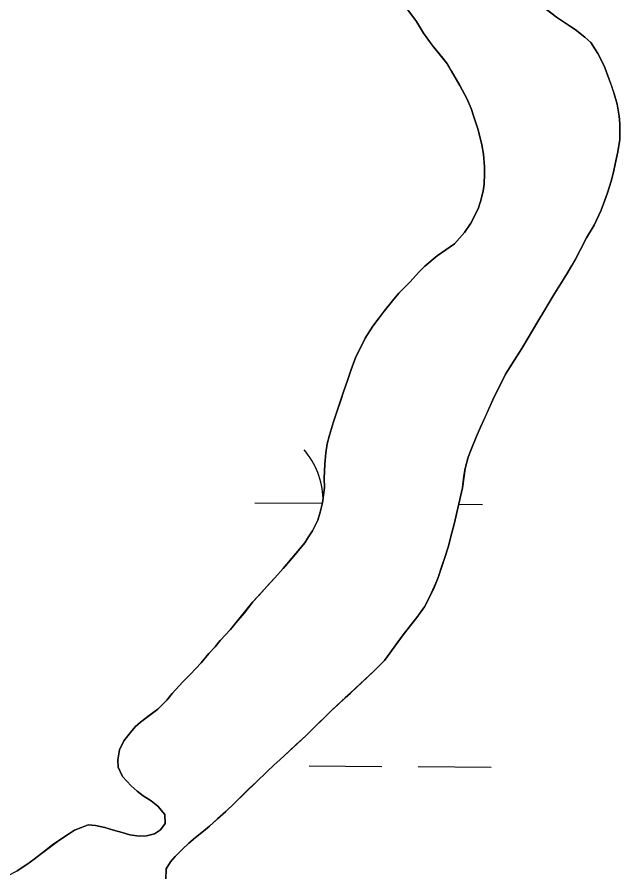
# Model space of a CAD drawing. Extents: x 3172231 to 3210228, y 940198 to 965780.
# Drawn here: x 3204642.2 to 3204907.1, y 948319.7 to 948695.4 of the extents above; entities that cross this region are included whole.
import ezdxf

# ---------------------------------------------------------------- set-up
doc = ezdxf.new("R2010")
doc.units = 0
for name, color, linetype in [('V-SITE-VEGE', 7, 'Continuous'), ('V-TOPO-SHOR', 7, 'Continuous'), ('V-WETL-SWMP', 7, 'Continuous')]:
    doc.layers.add(name, color=color, linetype=linetype)

msp = doc.modelspace()

# ---------------------------------------------------------------- linework, layer by layer
at = {"layer": 'V-SITE-VEGE'}
for p, q in [((3204868.523, 948703.713), (3204879.289, 948695.381)), ((3204817.702, 948693.387), (3204813.51, 948699.15)), ((3204820.717, 948688.303), (3204817.702, 948693.387)), ((3204879.289, 948695.381), (3204887.369, 948689.936)), ((3204887.369, 948689.936), (3204891.743, 948686.536)), ((3204824.573, 948683.048), (3204820.717, 948688.303)), ((3204891.743, 948686.536), (3204894.264, 948684.158)), ((3204831.284, 948674.74), (3204824.573, 948683.048)), ((3204894.264, 948684.158), (3204897.449, 948679.413)), ((3204897.449, 948679.413), (3204900.124, 948673.994)), ((3204836.812, 948665.253), (3204831.284, 948674.74)), ((3204900.124, 948673.994), (3204902.29, 948668.411)), ((3204902.29, 948668.411), (3204904.621, 948661.643)), ((3204839.822, 948659.664), (3204836.812, 948665.253)), ((3204841.657, 948655.263), (3204839.822, 948659.664)), ((3204904.621, 948661.643), (3204905.948, 948657.078)), ((3204905.948, 948657.078), (3204906.765, 948651.837)), ((3204842.823, 948651.542), (3204841.657, 948655.263)), ((3204844.819, 948645.789), (3204842.823, 948651.542)), ((3204906.765, 948651.837), (3204907.087, 948648.458)), ((3204907.087, 948648.458), (3204907.052, 948641.533)), ((3204846.474, 948639.194), (3204844.819, 948645.789)), ((3204907.052, 948641.533), (3204906.18, 948636.135)), ((3204847.13, 948635.137), (3204846.474, 948639.194)), ((3204847.607, 948629.563), (3204847.13, 948635.137)), ((3204906.18, 948636.135), (3204904.105, 948626.685)), ((3204847.592, 948626.521), (3204847.607, 948629.563)), ((3204847.4, 948621.963), (3204847.592, 948626.521)), ((3204904.105, 948626.685), (3204903.245, 948623.312)), ((3204847.046, 948618.925), (3204847.4, 948621.963)), ((3204903.245, 948623.312), (3204901.696, 948618.086)), ((3204845.841, 948614.371), (3204847.046, 948618.925)), ((3204901.696, 948618.086), (3204900.496, 948614.883)), ((3204844.811, 948611.168), (3204845.841, 948614.371)), ((3204900.496, 948614.883), (3204898.786, 948610.5)), ((3204841.569, 948604.766), (3204844.811, 948611.168)), ((3204898.786, 948610.5), (3204895.712, 948603.93)), ((3204838.847, 948600.727), (3204841.569, 948604.766)), ((3204895.712, 948603.93), (3204892.474, 948598.372)), ((3204834.43, 948595.683), (3204838.847, 948600.727)), ((3204826.803, 948590.487), (3204834.43, 948595.683)), ((3204892.474, 948598.372), (3204889.746, 948593.319)), ((3204889.746, 948593.319), (3204887.7, 948589.277)), ((3204821.376, 948585.953), (3204826.803, 948590.487)), ((3204887.7, 948589.277), (3204884.121, 948583.044)), ((3204818.828, 948583.434), (3204821.376, 948585.953)), ((3204814.753, 948578.893), (3204818.828, 948583.434)), ((3204884.121, 948583.044), (3204877.821, 948572.942)), ((3204809.999, 948574.021), (3204814.753, 948578.893)), ((3204807.112, 948570.656), (3204809.999, 948574.021)), ((3204877.821, 948572.942), (3204871.005, 948561.663)), ((3204798.44, 948559.556), (3204807.112, 948570.656)), ((3204871.005, 948561.663), (3204864.021, 948549.707)), ((3204795.205, 948554.334), (3204798.44, 948559.556)), ((3204791.111, 948546.08), (3204795.205, 948554.334)), ((3204864.021, 948549.707), (3204856.87, 948538.429)), ((3204785.626, 948530.741), (3204791.111, 948546.08)), ((3204856.87, 948538.429), (3204851.24, 948527.142)), ((3204781.17, 948517.588), (3204785.626, 948530.741)), ((3204851.24, 948527.142), (3204845.776, 948515.182)), ((3204778.417, 948507.807), (3204781.17, 948517.588)), ((3204845.776, 948515.182), (3204843.894, 948510.795)), ((3204843.894, 948510.795), (3204841.672, 948505.405)), ((3204777.891, 948503.926), (3204778.417, 948507.807)), ((3204841.672, 948505.405), (3204840.469, 948502.032)), ((3204777.358, 948498.861), (3204777.891, 948503.926)), ((3204840.469, 948502.032), (3204839.095, 948496.973)), ((3204777.158, 948492.783), (3204777.358, 948498.861)), ((3204839.095, 948496.973), (3204837.871, 948488.533)), ((3204777.305, 948488.728), (3204777.158, 948492.783)), ((3204776.426, 948481.978), (3204777.305, 948488.728)), ((3204837.871, 948488.533), (3204834.233, 948472.6)), ((3204775.392, 948477.761), (3204776.426, 948481.978)), ((3204774.362, 948474.388), (3204775.392, 948477.761)), ((3204771.974, 948469.671), (3204774.362, 948474.388)), ((3204834.233, 948472.6), (3204832.785, 948467.205)), ((3204768.568, 948464.283), (3204771.974, 948469.671)), ((3204759.051, 948453.017), (3204768.568, 948464.283)), ((3204832.785, 948467.205), (3204831.749, 948462.821)), ((3204831.749, 948462.821), (3204827.289, 948449.163)), ((3204755.486, 948448.982), (3204759.051, 948453.017)), ((3204745.805, 948438.39), (3204755.486, 948448.982)), ((3204827.289, 948449.163), (3204823.016, 948439.557)), ((3204735.948, 948426.282), (3204745.805, 948438.39)), ((3204823.016, 948439.557), (3204821.142, 948436.189)), ((3204821.142, 948436.189), (3204817.909, 948431.476)), ((3204817.909, 948431.476), (3204811.791, 948423.909)), ((3204731.362, 948421.406), (3204735.948, 948426.282)), ((3204811.791, 948423.909), (3204803.626, 948412.634)), ((3204726.435, 948415.69), (3204729.152, 948418.715)), ((3204729.152, 948418.715), (3204731.362, 948421.406)), ((3204723.035, 948411.653), (3204726.435, 948415.69)), ((3204718.452, 948406.611), (3204723.035, 948411.653)), ((3204803.626, 948412.634), (3204799.043, 948408.094)), ((3204799.043, 948408.094), (3204780.545, 948390.797)), ((3204715.056, 948403.251), (3204718.452, 948406.611)), ((3204710.301, 948398.208), (3204715.056, 948403.251)), ((3204707.921, 948395.179), (3204710.301, 948398.208)), ((3204704.017, 948391.317), (3204707.921, 948395.179)), ((3204696.389, 948385.609), (3204704.017, 948391.317)), ((3204780.545, 948390.797), (3204769.005, 948379.539)), ((3204694.013, 948383.43), (3204696.389, 948385.609)), ((3204689.083, 948377.374), (3204691.973, 948381.075)), ((3204691.973, 948381.075), (3204694.013, 948383.43)), ((3204687.205, 948373.329), (3204689.083, 948377.374)), ((3204769.005, 948379.539), (3204757.634, 948368.957)), ((3204686.505, 948368.942), (3204687.205, 948373.329)), ((3204686.661, 948365.733), (3204686.505, 948368.942)), ((3204755.09, 948366.776), (3204751.867, 948363.751)), ((3204757.634, 948368.957), (3204755.09, 948366.776)), ((3204688.498, 948361.67), (3204686.661, 948365.733)), ((3204751.867, 948363.751), (3204737.777, 948349.976)), ((3204692.36, 948357.597), (3204688.498, 948361.67)), ((3204694.881, 948355.221), (3204692.36, 948357.597)), ((3204697.574, 948353.179), (3204694.881, 948355.221)), ((3204701.109, 948350.965), (3204697.574, 948353.179)), ((3204703.968, 948348.587), (3204701.109, 948350.965)), ((3204707.159, 948345.026), (3204703.968, 948348.587)), ((3204737.777, 948349.976), (3204733.873, 948346.275)), ((3204707.306, 948340.971), (3204707.159, 948345.026)), ((3204733.873, 948346.275), (3204726.748, 948339.898)), ((3204667.436, 948338.132), (3204673.359, 948340.467)), ((3204673.359, 948340.467), (3204676.566, 948340.113)), ((3204676.566, 948340.113), (3204680.783, 948339.246)), ((3204705.267, 948338.278), (3204707.306, 948340.971)), ((3204726.748, 948339.898), (3204717.589, 948332.345)), ((3204660.487, 948333.608), (3204664.722, 948336.289)), ((3204664.722, 948336.289), (3204667.436, 948338.132)), ((3204680.783, 948339.246), (3204684.492, 948338.048)), ((3204684.492, 948338.048), (3204688.371, 948337.012)), ((3204688.371, 948337.012), (3204691.744, 948335.982)), ((3204699.004, 948335.607), (3204702.555, 948336.435)), ((3204702.555, 948336.435), (3204705.267, 948338.278)), ((3204646.415, 948323.041), (3204660.487, 948333.608)), ((3204691.744, 948335.982), (3204695.795, 948335.456)), ((3204695.795, 948335.456), (3204699.004, 948335.607)), ((3204717.589, 948332.345), (3204714.706, 948329.656)), ((3204714.706, 948329.656), (3204711.648, 948326.463)), ((3204711.648, 948326.463), (3204709.61, 948324.11)), ((3204642.178, 948320.192), (3204646.415, 948323.041)), ((3204707.737, 948321.081), (3204707.542, 948316.35)), ((3204709.61, 948324.11), (3204707.737, 948321.081))]:
    msp.add_line(p, q, dxfattribs=at)
at = {"layer": 'V-TOPO-SHOR'}
for points in [[(3204755.486, 948448.982), (3204759.051, 948453.017), (3204761.091, 948455.37), (3204763.641, 948458.397), (3204766.528, 948461.93), (3204768.568, 948464.283), (3204770.27, 948466.978), (3204771.972, 948469.671), (3204774.362, 948474.388), (3204775.392, 948477.761), (3204776.426, 948481.978), (3204777.305, 948488.73), (3204777.158, 948492.783), (3204777.358, 948498.861), (3204777.891, 948503.926), (3204778.417, 948507.807), (3204779.449, 948511.686), (3204781.17, 948517.588), (3204782.54, 948521.467), (3204784.426, 948527.03), (3204785.626, 948530.741), (3204787.34, 948535.629), (3204788.882, 948540.012), (3204791.111, 948546.08), (3204793.329, 948550.629), (3204795.205, 948554.336), (3204798.44, 948559.556), (3204801.33, 948563.255), (3204803.542, 948566.116), (3204807.112, 948570.656), (3204809.999, 948574.021), (3204814.753, 948578.893), (3204818.828, 948583.434), (3204821.376, 948585.953), (3204826.803, 948590.487), (3204834.43, 948595.683), (3204838.847, 948600.727), (3204841.569, 948604.766), (3204844.811, 948611.168), (3204845.841, 948614.371), (3204847.046, 948618.925), (3204847.4, 948621.963), (3204847.592, 948626.521), (3204847.607, 948629.563), (3204847.13, 948635.137), (3204846.474, 948639.194), (3204844.819, 948645.789), (3204842.823, 948651.542), (3204841.657, 948655.263), (3204839.822, 948659.664), (3204836.812, 948665.253), (3204833.129, 948671.688), (3204831.286, 948674.74), (3204829.273, 948677.281), (3204824.573, 948683.048), (3204820.717, 948688.303), (3204817.702, 948693.387), (3204813.51, 948699.15)], [(3204834.233, 948472.6), (3204837.871, 948488.533), (3204838.571, 948493.596), (3204839.095, 948496.973), (3204840.472, 948502.032), (3204841.672, 948505.405), (3204843.894, 948510.797), (3204845.776, 948515.18), (3204847.994, 948519.896), (3204851.24, 948527.142), (3204853.46, 948531.691), (3204856.872, 948538.429), (3204859.596, 948542.805), (3204864.021, 948549.707), (3204866.747, 948554.424), (3204871.007, 948561.663), (3204873.903, 948566.378), (3204877.821, 948572.944), (3204881.737, 948579.174), (3204884.121, 948583.044), (3204885.994, 948586.245), (3204887.7, 948589.277), (3204889.746, 948593.319), (3204892.474, 948598.372), (3204895.712, 948603.93), (3204898.786, 948610.5), (3204900.496, 948614.883), (3204901.696, 948618.086), (3204903.243, 948623.312), (3204904.105, 948626.685), (3204905.315, 948632.254), (3204906.18, 948636.133), (3204907.052, 948641.533), (3204907.087, 948648.458), (3204906.765, 948651.837), (3204905.948, 948657.078), (3204904.621, 948661.643), (3204903.622, 948664.52), (3204902.29, 948668.411), (3204900.124, 948673.994), (3204897.449, 948679.413), (3204894.264, 948684.158), (3204891.743, 948686.536), (3204887.369, 948689.936), (3204882.488, 948693.17), (3204879.289, 948695.381), (3204875.085, 948698.611)], [(3204834.233, 948472.6), (3204832.785, 948467.205), (3204831.749, 948462.821), (3204830.033, 948457.424), (3204829.005, 948454.557), (3204827.289, 948449.163), (3204825.408, 948444.782), (3204823.016, 948439.557), (3204821.142, 948436.189), (3204817.909, 948431.476), (3204815.531, 948428.617), (3204811.791, 948423.909), (3204809.409, 948420.542), (3204806.008, 948415.831), (3204803.626, 948412.634), (3204799.043, 948408.096), (3204795.819, 948405.073), (3204791.406, 948400.875), (3204788.692, 948398.354), (3204786.316, 948396.171), (3204782.923, 948392.98), (3204780.545, 948390.797), (3204777.321, 948387.604), (3204774.946, 948385.421), (3204771.55, 948382.06), (3204769.005, 948379.539), (3204764.761, 948375.676), (3204761.877, 948372.989), (3204757.634, 948368.957), (3204755.09, 948366.776), (3204751.867, 948363.751), (3204747.451, 948359.382), (3204744.228, 948356.36), (3204741.85, 948354.006), (3204737.777, 948349.974), (3204733.873, 948346.277), (3204730.312, 948343.088), (3204726.748, 948339.898), (3204724.035, 948337.715), (3204720.641, 948334.862), (3204717.589, 948332.345), (3204714.706, 948329.656), (3204711.648, 948326.463), (3204709.61, 948324.11), (3204707.737, 948321.079), (3204707.542, 948316.35)], [(3204638.285, 948318.185), (3204642.178, 948320.192), (3204646.415, 948323.041), (3204649.637, 948325.388), (3204654.214, 948328.912), (3204657.774, 948331.595), (3204660.487, 948333.608), (3204664.722, 948336.289), (3204667.436, 948338.132), (3204670.481, 948339.3), (3204673.359, 948340.467), (3204676.566, 948340.113), (3204680.783, 948339.246), (3204684.492, 948338.046), (3204688.371, 948337.012), (3204691.744, 948335.982), (3204695.795, 948335.456), (3204699.004, 948335.607), (3204702.555, 948336.435), (3204705.267, 948338.278), (3204707.306, 948340.971), (3204707.159, 948345.024), (3204703.968, 948348.587), (3204701.109, 948350.965), (3204697.574, 948353.179), (3204694.881, 948355.221), (3204692.36, 948357.597), (3204688.498, 948361.67), (3204686.661, 948365.733), (3204686.507, 948368.942), (3204687.205, 948373.329), (3204689.083, 948377.374), (3204691.973, 948381.075), (3204694.013, 948383.43), (3204696.389, 948385.611), (3204700.288, 948388.464), (3204704.017, 948391.317), (3204707.921, 948395.179), (3204710.301, 948398.208), (3204715.056, 948403.251), (3204718.452, 948406.611), (3204723.037, 948411.653), (3204726.435, 948415.69), (3204729.152, 948418.715), (3204731.362, 948421.406), (3204735.948, 948426.282), (3204738.325, 948429.141), (3204741.895, 948433.514), (3204745.805, 948438.39), (3204748.522, 948441.417), (3204753.108, 948446.461), (3204755.486, 948448.982)]]:
    msp.add_lwpolyline(points, dxfattribs=at)
at = {"layer": 'V-WETL-SWMP'}
for p, q in [((3204813.509, 948699.149), (3204817.702, 948693.386)), ((3204817.702, 948693.386), (3204820.716, 948688.304)), ((3204882.488, 948693.17), (3204879.29, 948695.382)), ((3204887.369, 948689.936), (3204882.488, 948693.17)), ((3204891.743, 948686.536), (3204887.369, 948689.936)), ((3204820.716, 948688.304), (3204824.573, 948683.049)), ((3204894.264, 948684.159), (3204891.743, 948686.536)), ((3204824.573, 948683.049), (3204829.273, 948677.282)), ((3204897.448, 948679.413), (3204894.264, 948684.159)), ((3204900.123, 948673.995), (3204897.448, 948679.413)), ((3204829.273, 948677.282), (3204831.286, 948674.739)), ((3204831.286, 948674.739), (3204833.129, 948671.689)), ((3204833.129, 948671.689), (3204836.811, 948665.253)), ((3204902.29, 948668.411), (3204900.123, 948673.995)), ((3204903.621, 948664.52), (3204902.29, 948668.411)), ((3204836.811, 948665.253), (3204839.823, 948659.664)), ((3204904.62, 948661.643), (3204903.621, 948664.52)), ((3204839.823, 948659.664), (3204841.658, 948655.263)), ((3204905.948, 948657.077), (3204904.62, 948661.643)), ((3204906.766, 948651.837), (3204905.948, 948657.077)), ((3204841.658, 948655.263), (3204842.822, 948651.542)), ((3204842.822, 948651.542), (3204844.819, 948645.789)), ((3204907.086, 948648.457), (3204906.766, 948651.837)), ((3204907.051, 948641.533), (3204907.086, 948648.457)), ((3204844.819, 948645.789), (3204846.474, 948639.194)), ((3204906.179, 948636.133), (3204907.051, 948641.533)), ((3204846.474, 948639.194), (3204847.129, 948635.138)), ((3204847.129, 948635.138), (3204847.607, 948629.562)), ((3204905.315, 948632.253), (3204906.179, 948636.133)), ((3204847.607, 948629.562), (3204847.592, 948626.522)), ((3204904.104, 948626.686), (3204905.315, 948632.253)), ((3204847.592, 948626.522), (3204847.399, 948621.963)), ((3204903.242, 948623.313), (3204904.104, 948626.686)), ((3204847.399, 948621.963), (3204847.046, 948618.925)), ((3204901.696, 948618.085), (3204903.242, 948623.313)), ((3204847.046, 948618.925), (3204845.841, 948614.371)), ((3204900.497, 948614.882), (3204901.696, 948618.085)), ((3204845.841, 948614.371), (3204844.811, 948611.167)), ((3204898.786, 948610.5), (3204900.497, 948614.882)), ((3204844.811, 948611.167), (3204841.569, 948604.766)), ((3204895.712, 948603.929), (3204898.786, 948610.5)), ((3204841.569, 948604.766), (3204838.847, 948600.726)), ((3204892.475, 948598.372), (3204895.712, 948603.929)), ((3204838.847, 948600.726), (3204834.43, 948595.682)), ((3204834.43, 948595.682), (3204826.803, 948590.486)), ((3204889.747, 948593.319), (3204892.475, 948598.372)), ((3204887.7, 948589.276), (3204889.747, 948593.319)), ((3204826.803, 948590.486), (3204821.376, 948585.953)), ((3204885.995, 948586.245), (3204887.7, 948589.276)), ((3204821.376, 948585.953), (3204818.829, 948583.433)), ((3204884.121, 948583.045), (3204885.995, 948586.245)), ((3204818.829, 948583.433), (3204814.753, 948578.894)), ((3204881.737, 948579.173), (3204884.121, 948583.045)), ((3204814.753, 948578.894), (3204809.999, 948574.02)), ((3204877.821, 948572.944), (3204881.737, 948579.173)), ((3204809.999, 948574.02), (3204807.111, 948570.657)), ((3204873.903, 948566.377), (3204877.821, 948572.944)), ((3204807.111, 948570.657), (3204803.541, 948566.115)), ((3204803.541, 948566.115), (3204801.331, 948563.255)), ((3204871.007, 948561.663), (3204873.903, 948566.377)), ((3204801.331, 948563.255), (3204798.441, 948559.555)), ((3204866.748, 948554.423), (3204871.007, 948561.663)), ((3204798.441, 948559.555), (3204795.205, 948554.335)), ((3204795.205, 948554.335), (3204793.329, 948550.629)), ((3204864.022, 948549.708), (3204866.748, 948554.423)), ((3204793.329, 948550.629), (3204791.11, 948546.081)), ((3204859.596, 948542.806), (3204864.022, 948549.708)), ((3204791.11, 948546.081), (3204788.883, 948540.012)), ((3204856.871, 948538.429), (3204859.596, 948542.806)), ((3204788.883, 948540.012), (3204787.341, 948535.629)), ((3204787.341, 948535.629), (3204785.627, 948530.74)), ((3204853.459, 948531.691), (3204856.871, 948538.429)), ((3204851.24, 948527.142), (3204853.459, 948531.691)), ((3204785.627, 948530.74), (3204784.426, 948527.03)), ((3204784.426, 948527.03), (3204782.54, 948521.467)), ((3204847.994, 948519.896), (3204851.24, 948527.142)), ((3204782.54, 948521.467), (3204781.169, 948517.589)), ((3204781.169, 948517.589), (3204779.45, 948511.687)), ((3204845.775, 948515.179), (3204847.994, 948519.896)), ((3204843.894, 948510.797), (3204845.775, 948515.179)), ((3204779.45, 948511.687), (3204778.417, 948507.808)), ((3204841.671, 948505.404), (3204843.894, 948510.797)), ((3204778.417, 948507.808), (3204777.89, 948503.926)), ((3204840.472, 948502.032), (3204841.671, 948505.404)), ((3204777.89, 948503.926), (3204777.358, 948498.862)), ((3204839.095, 948496.973), (3204840.472, 948502.032)), ((3204777.358, 948498.862), (3204777.158, 948492.783)), ((3204838.571, 948493.597), (3204839.095, 948496.973)), ((3204777.158, 948492.783), (3204777.306, 948488.729)), ((3204837.87, 948488.534), (3204838.571, 948493.597)), ((3204777.306, 948488.729), (3204776.427, 948481.978)), ((3204834.234, 948472.6), (3204837.87, 948488.534)), ((3204746.687, 948481.926), (3204776.365, 948481.724)), ((3204776.427, 948481.978), (3204775.392, 948477.761)), ((3204836.223, 948481.316), (3204846.684, 948481.245)), ((3204775.392, 948477.761), (3204774.362, 948474.388)), ((3204774.362, 948474.388), (3204771.973, 948469.671)), ((3204832.785, 948467.205), (3204834.234, 948472.6)), ((3204771.973, 948469.671), (3204770.27, 948466.978)), ((3204768.568, 948464.284), (3204766.529, 948461.93)), ((3204770.27, 948466.978), (3204768.568, 948464.284)), ((3204831.749, 948462.82), (3204832.785, 948467.205)), ((3204766.529, 948461.93), (3204763.64, 948458.398)), ((3204830.033, 948457.424), (3204831.749, 948462.82)), ((3204763.64, 948458.398), (3204761.091, 948455.371)), ((3204829.005, 948454.558), (3204830.033, 948457.424)), ((3204759.052, 948453.017), (3204755.485, 948448.982)), ((3204761.091, 948455.371), (3204759.052, 948453.017)), ((3204827.289, 948449.162), (3204829.005, 948454.558)), ((3204755.485, 948448.982), (3204753.108, 948446.461)), ((3204825.408, 948444.781), (3204827.289, 948449.162)), ((3204753.108, 948446.461), (3204748.522, 948441.418)), ((3204748.522, 948441.418), (3204745.804, 948438.391)), ((3204823.017, 948439.557), (3204825.408, 948444.781)), ((3204745.804, 948438.391), (3204741.895, 948433.514)), ((3204821.142, 948436.189), (3204823.017, 948439.557)), ((3204817.909, 948431.477), (3204821.142, 948436.189)), ((3204741.895, 948433.514), (3204738.326, 948429.141)), ((3204815.53, 948428.618), (3204817.909, 948431.477)), ((3204735.947, 948426.282), (3204731.362, 948421.407)), ((3204738.326, 948429.141), (3204735.947, 948426.282)), ((3204811.791, 948423.908), (3204815.53, 948428.618)), ((3204809.409, 948420.542), (3204811.791, 948423.908)), ((3204729.153, 948418.716), (3204726.435, 948415.69)), ((3204731.362, 948421.407), (3204729.153, 948418.716)), ((3204806.007, 948415.831), (3204809.409, 948420.542)), ((3204726.435, 948415.69), (3204723.037, 948411.654)), ((3204803.626, 948412.634), (3204806.007, 948415.831)), ((3204723.037, 948411.654), (3204718.451, 948406.611)), ((3204799.043, 948408.097), (3204803.626, 948412.634)), ((3204795.819, 948405.074), (3204799.043, 948408.097)), ((3204718.451, 948406.611), (3204715.056, 948403.25)), ((3204791.406, 948400.874), (3204795.819, 948405.074)), ((3204715.056, 948403.25), (3204710.301, 948398.208)), ((3204788.691, 948398.354), (3204791.406, 948400.874)), ((3204710.301, 948398.208), (3204707.921, 948395.18)), ((3204782.922, 948392.979), (3204786.316, 948396.171)), ((3204786.316, 948396.171), (3204788.691, 948398.354)), ((3204707.921, 948395.18), (3204704.017, 948391.316)), ((3204780.546, 948390.796), (3204782.922, 948392.979)), ((3204704.017, 948391.316), (3204700.287, 948388.463)), ((3204777.321, 948387.604), (3204780.546, 948390.796)), ((3204696.388, 948385.612), (3204694.013, 948383.429)), ((3204700.287, 948388.463), (3204696.388, 948385.612)), ((3204771.55, 948382.06), (3204774.945, 948385.42)), ((3204774.945, 948385.42), (3204777.321, 948387.604)), ((3204691.974, 948381.075), (3204689.084, 948377.374)), ((3204694.013, 948383.429), (3204691.974, 948381.075)), ((3204769.004, 948379.539), (3204771.55, 948382.06)), ((3204689.084, 948377.374), (3204687.205, 948373.33)), ((3204764.762, 948375.676), (3204769.004, 948379.539)), ((3204761.877, 948372.989), (3204764.762, 948375.676)), ((3204687.205, 948373.33), (3204686.507, 948368.943)), ((3204757.634, 948368.957), (3204761.877, 948372.989)), ((3204686.507, 948368.943), (3204686.66, 948365.733)), ((3204751.866, 948363.751), (3204755.09, 948366.775)), ((3204755.09, 948366.775), (3204757.634, 948368.957)), ((3204770.492, 948366.329), (3204802.492, 948366.111)), ((3204686.66, 948365.733), (3204688.497, 948361.67)), ((3204747.452, 948359.382), (3204751.866, 948363.751)), ((3204818.491, 948366.002), (3204850.49, 948365.784)), ((3204688.497, 948361.67), (3204692.361, 948357.597)), ((3204744.228, 948356.359), (3204747.452, 948359.382)), ((3204692.361, 948357.597), (3204694.882, 948355.22)), ((3204694.882, 948355.22), (3204697.574, 948353.179)), ((3204741.851, 948354.007), (3204744.228, 948356.359)), ((3204697.574, 948353.179), (3204701.109, 948350.966)), ((3204737.777, 948349.974), (3204741.851, 948354.007)), ((3204701.109, 948350.966), (3204703.968, 948348.587)), ((3204703.968, 948348.587), (3204707.159, 948345.024)), ((3204733.874, 948346.278), (3204737.777, 948349.974)), ((3204707.159, 948345.024), (3204707.307, 948340.97)), ((3204730.311, 948343.088), (3204733.874, 948346.278)), ((3204673.358, 948340.467), (3204670.481, 948339.3)), ((3204676.565, 948340.113), (3204673.358, 948340.467)), ((3204680.783, 948339.247), (3204676.565, 948340.113)), ((3204707.307, 948340.97), (3204705.267, 948338.278)), ((3204724.035, 948337.715), (3204726.748, 948339.897)), ((3204726.748, 948339.897), (3204730.311, 948343.088)), ((3204664.723, 948336.289), (3204660.487, 948333.608)), ((3204667.435, 948338.133), (3204664.723, 948336.289)), ((3204670.481, 948339.3), (3204667.435, 948338.133)), ((3204684.492, 948338.046), (3204680.783, 948339.247)), ((3204688.371, 948337.013), (3204684.492, 948338.046)), ((3204691.744, 948335.982), (3204688.371, 948337.013)), ((3204702.555, 948336.434), (3204699.004, 948335.607)), ((3204705.267, 948338.278), (3204702.555, 948336.434)), ((3204720.642, 948334.861), (3204724.035, 948337.715)), ((3204660.487, 948333.608), (3204657.774, 948331.596)), ((3204695.794, 948335.455), (3204691.744, 948335.982)), ((3204699.004, 948335.607), (3204695.794, 948335.455)), ((3204714.705, 948329.656), (3204717.59, 948332.344)), ((3204717.59, 948332.344), (3204720.642, 948334.861)), ((3204654.214, 948328.912), (3204649.636, 948325.388)), ((3204657.774, 948331.596), (3204654.214, 948328.912)), ((3204711.648, 948326.463), (3204714.705, 948329.656)), ((3204649.636, 948325.388), (3204646.415, 948323.04)), ((3204709.61, 948324.109), (3204711.648, 948326.463)), ((3204646.415, 948323.04), (3204642.178, 948320.191)), ((3204707.543, 948316.35), (3204707.736, 948321.078)), ((3204707.736, 948321.078), (3204709.61, 948324.109))]:
    msp.add_line(p, q, dxfattribs=at)
msp.add_arc((3204741.447, 948482.436), 35.246, 2.24334, 40.38182, dxfattribs=at)

doc.saveas('drawing.dxf')
